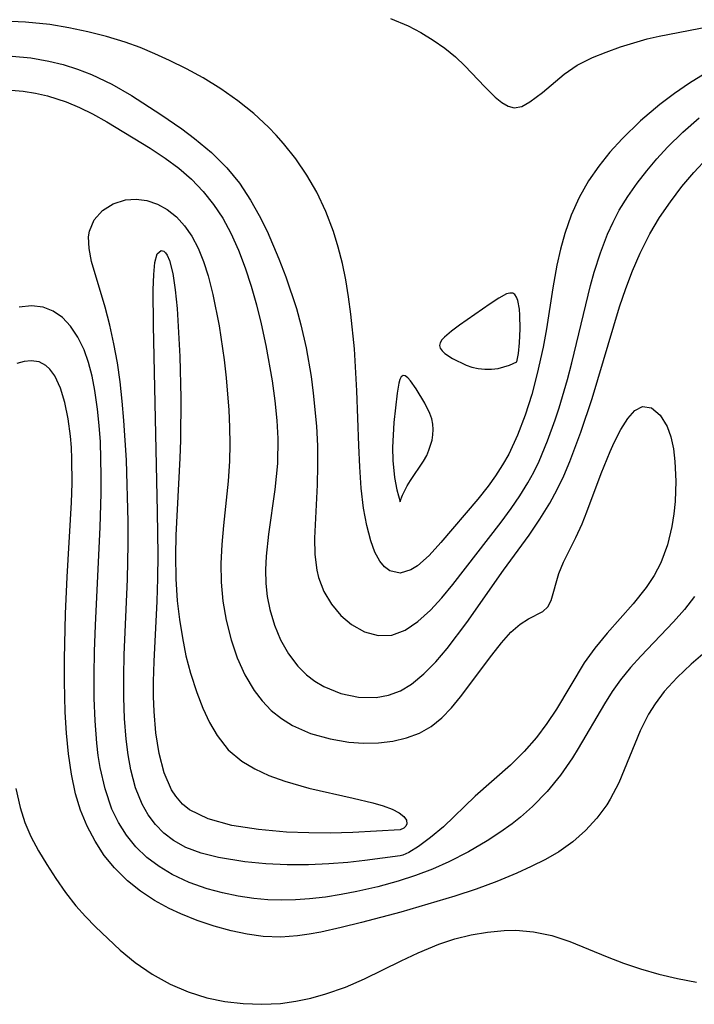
# Model space of a CAD drawing. Header units: metres. Extents: x 1073367 to 1082519, y 1569854 to 1574957.
# Tile 812 of 1056: x 1081596 to 1081654, y 1571757 to 1571841. Entities that reach past the tile are written whole.
import ezdxf

# ---------------------------------------------------------------- set-up
doc = ezdxf.new("R2010")
doc.units = ezdxf.units.M
doc.layers.add('CGG_CurvaNivelLidar_v1', color=253, linetype='Continuous', lineweight=30)

msp = doc.modelspace()

# ---------------------------------------------------------------- linework, layer by layer
at = {"layer": 'CGG_CurvaNivelLidar_v1'}
for p, q in [((1081596.3806, 1571841.2613, 76), (1081594.5041, 1571841.3518, 76)), ((1081598.4786, 1571841.0447, 76), (1081596.3806, 1571841.2613, 76)), ((1081627.6822, 1571841.5825, 76.5), (1081629.199, 1571840.9323, 76.5)), ((1081600.1077, 1571840.7798, 76), (1081598.4786, 1571841.0447, 76)), ((1081601.7209, 1571840.4438, 76), (1081600.1077, 1571840.7798, 76)), ((1081603.3387, 1571840.0387, 76), (1081601.7209, 1571840.4438, 76)), ((1081629.199, 1571840.9323, 76.5), (1081630.2679, 1571840.3677, 76.5)), ((1081650.7147, 1571840.0657, 76.5), (1081654.9862, 1571840.8957, 76.5)), ((1081604.9283, 1571839.5518, 76), (1081603.3387, 1571840.0387, 76)), ((1081606.2138, 1571839.0742, 76), (1081604.9283, 1571839.5518, 76)), ((1081630.2679, 1571840.3677, 76.5), (1081631.3261, 1571839.7214, 76.5)), ((1081631.3261, 1571839.7214, 76.5), (1081632.3204, 1571839.0225, 76.5)), ((1081647.4063, 1571839.1362, 76.5), (1081649.6926, 1571839.8167, 76.5)), ((1081649.6926, 1571839.8167, 76.5), (1081650.7147, 1571840.0657, 76.5)), ((1081607.4779, 1571838.5403, 76), (1081606.2138, 1571839.0742, 76)), ((1081632.3204, 1571839.0225, 76.5), (1081633.2385, 1571838.2756, 76.5)), ((1081645.0059, 1571838.2283, 76.5), (1081646.1732, 1571838.701, 76.5)), ((1081646.1732, 1571838.701, 76.5), (1081647.4063, 1571839.1362, 76.5)), ((1081595.254, 1571838.3478, 75.5), (1081596.8266, 1571838.1926, 75.5)), ((1081596.8266, 1571838.1926, 75.5), (1081598.381, 1571837.926, 75.5)), ((1081598.381, 1571837.926, 75.5), (1081599.6254, 1571837.6178, 75.5)), ((1081608.7253, 1571837.9663, 76), (1081607.4779, 1571838.5403, 76)), ((1081610.1827, 1571837.2475, 76), (1081608.7253, 1571837.9663, 76)), ((1081633.2385, 1571838.2756, 76.5), (1081634.0503, 1571837.5119, 76.5)), ((1081643.6786, 1571837.5658, 76.5), (1081645.0059, 1571838.2283, 76.5)), ((1081599.6254, 1571837.6178, 75.5), (1081600.8477, 1571837.2297, 75.5)), ((1081600.8477, 1571837.2297, 75.5), (1081602.0437, 1571836.7642, 75.5)), ((1081611.6076, 1571836.4737, 76), (1081610.1827, 1571837.2475, 76)), ((1081634.0503, 1571837.5119, 76.5), (1081635.7619, 1571835.7152, 76.5)), ((1081642.579, 1571836.8138, 76.5), (1081643.6786, 1571837.5658, 76.5)), ((1081602.0437, 1571836.7642, 75.5), (1081603.7792, 1571835.9323, 75.5)), ((1081613.1277, 1571835.5356, 76), (1081611.6076, 1571836.4737, 76)), ((1081640.6942, 1571835.2426, 76.5), (1081642.579, 1571836.8138, 76.5)), ((1081654.6627, 1571836.8689, 76), (1081653.3216, 1571836.0398, 76)), ((1081594.5051, 1571835.4948, 75), (1081596.1943, 1571835.3409, 75)), ((1081596.1943, 1571835.3409, 75), (1081597.2422, 1571835.1714, 75)), ((1081603.7792, 1571835.9323, 75.5), (1081605.4606, 1571834.9804, 75.5)), ((1081614.5838, 1571834.5149, 76), (1081613.1277, 1571835.5356, 76)), ((1081635.7619, 1571835.7152, 76.5), (1081636.6497, 1571834.8305, 76.5)), ((1081653.3216, 1571836.0398, 76), (1081652.0214, 1571835.1457, 76)), ((1081597.2422, 1571835.1714, 75), (1081598.2757, 1571834.9396, 75)), ((1081598.2757, 1571834.9396, 75), (1081599.8657, 1571834.4373, 75)), ((1081605.4606, 1571834.9804, 75.5), (1081607.9959, 1571833.3583, 75.5)), ((1081615.9668, 1571833.417, 76), (1081614.5838, 1571834.5149, 76)), ((1081636.6497, 1571834.8305, 76.5), (1081637.2076, 1571834.3665, 76.5)), ((1081639.6257, 1571834.4222, 76.5), (1081640.6942, 1571835.2426, 76.5)), ((1081652.0214, 1571835.1457, 76), (1081650.7638, 1571834.193, 76)), ((1081599.8657, 1571834.4373, 75), (1081601.0176, 1571833.9573, 75)), ((1081601.0176, 1571833.9573, 75), (1081602.1404, 1571833.405, 75)), ((1081637.2076, 1571834.3665, 76.5), (1081637.7528, 1571834.0476, 76.5)), ((1081637.7528, 1571834.0476, 76.5), (1081638.2874, 1571833.9145, 76.5)), ((1081638.2874, 1571833.9145, 76.5), (1081638.9441, 1571834.0416, 76.5)), ((1081638.9441, 1571834.0416, 76.5), (1081639.6257, 1571834.4222, 76.5)), ((1081650.7638, 1571834.193, 76), (1081649.1085, 1571832.7895, 76)), ((1081602.1404, 1571833.405, 75), (1081603.3616, 1571832.7275, 75)), ((1081607.9959, 1571833.3583, 75.5), (1081609.7867, 1571832.1174, 75.5)), ((1081617.228, 1571832.2635, 76), (1081615.9668, 1571833.417, 76)), ((1081649.1085, 1571832.7895, 76), (1081647.5288, 1571831.2598, 76)), ((1081652.7503, 1571831.8438, 75.5), (1081654.1457, 1571833.0621, 75.5)), ((1081603.3616, 1571832.7275, 75), (1081607.0736, 1571830.4623, 75)), ((1081609.7867, 1571832.1174, 75.5), (1081610.8857, 1571831.2944, 75.5)), ((1081617.8847, 1571831.5728, 76), (1081617.228, 1571832.2635, 76)), ((1081610.8857, 1571831.2944, 75.5), (1081612.3349, 1571830.0967, 75.5)), ((1081618.5114, 1571830.853, 76), (1081617.8847, 1571831.5728, 76)), ((1081647.5288, 1571831.2598, 76), (1081646.489, 1571830.1216, 76)), ((1081651.4295, 1571830.5488, 75.5), (1081652.7503, 1571831.8438, 75.5)), ((1081607.0736, 1571830.4623, 75), (1081608.3637, 1571829.6109, 75)), ((1081619.5533, 1571829.5344, 76), (1081618.5114, 1571830.853, 76)), ((1081650.5157, 1571829.557, 75.5), (1081651.4295, 1571830.5488, 75.5)), ((1081608.3637, 1571829.6109, 75), (1081609.523, 1571828.741, 75)), ((1081612.3349, 1571830.0967, 75.5), (1081613.6568, 1571828.7868, 75.5)), ((1081620.5115, 1571828.1474, 76), (1081619.5533, 1571829.5344, 76)), ((1081646.489, 1571830.1216, 76), (1081645.5262, 1571828.928, 76)), ((1081649.6465, 1571828.5301, 75.5), (1081650.5157, 1571829.557, 75.5)), ((1081653.6855, 1571828.3828, 75), (1081654.8532, 1571829.6383, 75)), ((1081609.523, 1571828.741, 75), (1081610.615, 1571827.7918, 75)), ((1081613.6568, 1571828.7868, 75.5), (1081614.7208, 1571827.4503, 75.5)), ((1081645.5262, 1571828.928, 76), (1081644.6597, 1571827.6704, 76)), ((1081610.615, 1571827.7918, 75), (1081611.6217, 1571826.7554, 75)), ((1081621.3639, 1571826.6874, 76), (1081620.5115, 1571828.1474, 76)), ((1081648.8239, 1571827.4706, 75.5), (1081649.6465, 1571828.5301, 75.5)), ((1081652.6648, 1571827.1741, 75), (1081653.6855, 1571828.3828, 75)), ((1081614.7208, 1571827.4503, 75.5), (1081615.6685, 1571826.0061, 75.5)), ((1081644.6597, 1571827.6704, 76), (1081643.8531, 1571826.2345, 76)), ((1081648.0173, 1571826.3236, 75.5), (1081648.8239, 1571827.4706, 75.5)), ((1081651.6711, 1571825.8737, 75), (1081652.6648, 1571827.1741, 75)), ((1081603.897, 1571825.7008, 74.5), (1081604.9686, 1571826.0401, 74.5)), ((1081604.9686, 1571826.0401, 74.5), (1081605.8641, 1571826.0972, 74.5)), ((1081605.8641, 1571826.0972, 74.5), (1081606.7838, 1571825.974, 74.5)), ((1081611.6217, 1571826.7554, 75), (1081612.5137, 1571825.6418, 75)), ((1081622.1354, 1571825.0441, 76), (1081621.3639, 1571826.6874, 76)), ((1081643.8531, 1571826.2345, 76), (1081643.1733, 1571824.7263, 76)), ((1081647.2842, 1571825.1322, 75.5), (1081648.0173, 1571826.3236, 75.5)), ((1081602.9768, 1571825.1108, 74.5), (1081603.897, 1571825.7008, 74.5)), ((1081606.7838, 1571825.974, 74.5), (1081607.6947, 1571825.6717, 74.5)), ((1081607.6947, 1571825.6717, 74.5), (1081608.5408, 1571825.2054, 74.5)), ((1081608.5408, 1571825.2054, 74.5), (1081609.3258, 1571824.5791, 74.5)), ((1081612.5137, 1571825.6418, 75), (1081613.3068, 1571824.4463, 75)), ((1081615.6685, 1571826.0061, 75.5), (1081616.4129, 1571824.7014, 75.5)), ((1081650.7516, 1571824.526, 75), (1081651.6711, 1571825.8737, 75)), ((1081602.2712, 1571824.3178, 74.5), (1081602.9768, 1571825.1108, 74.5)), ((1081609.3258, 1571824.5791, 74.5), (1081610.021, 1571823.8167, 74.5)), ((1081613.3068, 1571824.4463, 75), (1081614.0016, 1571823.1794, 75)), ((1081616.4129, 1571824.7014, 75.5), (1081617.0944, 1571823.347, 75.5)), ((1081622.7784, 1571823.3283, 76), (1081622.1354, 1571825.0441, 76)), ((1081643.1733, 1571824.7263, 76), (1081642.6148, 1571823.1576, 76)), ((1081646.7567, 1571824.1306, 75.5), (1081647.2842, 1571825.1322, 75.5)), ((1081649.9193, 1571823.1275, 75), (1081650.7516, 1571824.526, 75)), ((1081601.8566, 1571823.3536, 74.5), (1081602.2712, 1571824.3178, 74.5)), ((1081610.021, 1571823.8167, 74.5), (1081610.6302, 1571822.93, 74.5)), ((1081646.2867, 1571823.0966, 75.5), (1081646.7567, 1571824.1306, 75.5)), ((1081601.7858, 1571822.8698, 74.5), (1081601.8566, 1571823.3536, 74.5)), ((1081601.8295, 1571821.8522, 74.5), (1081601.7858, 1571822.8698, 74.5)), ((1081610.6302, 1571822.93, 74.5), (1081611.1783, 1571821.8797, 74.5)), ((1081614.0016, 1571823.1794, 75), (1081614.6543, 1571821.7175, 75)), ((1081617.0944, 1571823.347, 75.5), (1081618.1104, 1571820.9711, 75.5)), ((1081623.1959, 1571821.9687, 76), (1081622.7784, 1571823.3283, 76)), ((1081642.6148, 1571823.1576, 76), (1081642.2381, 1571821.8056, 76)), ((1081645.6754, 1571821.4839, 75.5), (1081646.2867, 1571823.0966, 75.5)), ((1081649.0764, 1571821.4567, 75), (1081649.9193, 1571823.1275, 75)), ((1081602.0518, 1571820.7446, 74.5), (1081601.8295, 1571821.8522, 74.5)), ((1081611.1783, 1571821.8797, 74.5), (1081611.6409, 1571820.736, 74.5)), ((1081623.5506, 1571820.5817, 76), (1081623.1959, 1571821.9687, 76)), ((1081607.4826, 1571820.6663, 74), (1081607.6639, 1571821.393, 74)), ((1081607.6639, 1571821.393, 74), (1081608.0013, 1571821.6848, 74)), ((1081608.0013, 1571821.6848, 74), (1081608.2365, 1571821.6191, 74)), ((1081608.2365, 1571821.6191, 74), (1081608.388, 1571821.4824, 74)), ((1081608.388, 1571821.4824, 74), (1081608.5285, 1571821.2795, 74)), ((1081608.5285, 1571821.2795, 74), (1081608.727, 1571820.8321, 74)), ((1081614.6543, 1571821.7175, 75), (1081615.2201, 1571820.1988, 75)), ((1081642.2381, 1571821.8056, 76), (1081641.9316, 1571820.4255, 76)), ((1081645.1503, 1571819.8238, 75.5), (1081645.6754, 1571821.4839, 75.5)), ((1081648.43, 1571819.9585, 75), (1081649.0764, 1571821.4567, 75)), ((1081603.2051, 1571816.8245, 74.5), (1081602.0518, 1571820.7446, 74.5)), ((1081607.3848, 1571819.6234, 74), (1081607.4826, 1571820.6663, 74)), ((1081608.727, 1571820.8321, 74), (1081609.0066, 1571819.7319, 74)), ((1081611.6409, 1571820.736, 74.5), (1081612.0326, 1571819.5194, 74.5)), ((1081615.2201, 1571820.1988, 75), (1081615.7308, 1571818.6246, 75)), ((1081618.1104, 1571820.9711, 75.5), (1081618.6909, 1571819.4323, 75.5)), ((1081623.8431, 1571819.1715, 76), (1081623.5506, 1571820.5817, 76)), ((1081641.9316, 1571820.4255, 76), (1081641.5951, 1571818.4994, 76)), ((1081607.3342, 1571818.3303, 74), (1081607.3848, 1571819.6234, 74)), ((1081609.0066, 1571819.7319, 74), (1081609.2147, 1571818.3319, 74)), ((1081612.0326, 1571819.5194, 74.5), (1081612.4411, 1571817.9306, 74.5)), ((1081618.6909, 1571819.4323, 75.5), (1081619.6034, 1571816.7054, 75.5)), ((1081644.8329, 1571818.7001, 75.5), (1081645.1503, 1571819.8238, 75.5)), ((1081647.8479, 1571818.4224, 75), (1081648.43, 1571819.9585, 75)), ((1081615.7308, 1571818.6246, 75), (1081616.1896, 1571817.0194, 75)), ((1081624.0797, 1571817.7223, 76), (1081623.8431, 1571819.1715, 76)), ((1081641.5951, 1571818.4994, 76), (1081641.0458, 1571814.9817, 76)), ((1081643.2139, 1571812.0613, 75.5), (1081644.8329, 1571818.7001, 75.5)), ((1081607.3477, 1571815.2504, 74), (1081607.3342, 1571818.3303, 74)), ((1081609.2147, 1571818.3319, 74), (1081609.3726, 1571816.7191, 74)), ((1081612.4411, 1571817.9306, 74.5), (1081612.9795, 1571815.2433, 74.5)), ((1081624.2777, 1571816.2459, 76), (1081624.0797, 1571817.7223, 76)), ((1081636.9563, 1571817.6133, 76.5), (1081636.221, 1571817.1311, 76.5)), ((1081637.6233, 1571817.9622, 76.5), (1081636.9563, 1571817.6133, 76.5)), ((1081637.9129, 1571818.0446, 76.5), (1081637.6233, 1571817.9622, 76.5)), ((1081638.1579, 1571818.0304, 76.5), (1081637.9129, 1571818.0446, 76.5)), ((1081638.3388, 1571817.9046, 76.5), (1081638.1579, 1571818.0304, 76.5)), ((1081638.4771, 1571817.6862, 76.5), (1081638.3388, 1571817.9046, 76.5)), ((1081638.5828, 1571817.3976, 76.5), (1081638.4771, 1571817.6862, 76.5)), ((1081647.3157, 1571816.8579, 75), (1081647.8479, 1571818.4224, 75)), ((1081596.8966, 1571816.9489, 75), (1081595.8379, 1571816.8448, 75)), ((1081597.8953, 1571816.8308, 75), (1081596.8966, 1571816.9489, 75)), ((1081598.7656, 1571816.4872, 75), (1081597.8953, 1571816.8308, 75)), ((1081603.6095, 1571815.285, 74.5), (1081603.2051, 1571816.8245, 74.5)), ((1081616.1896, 1571817.0194, 75), (1081616.5975, 1571815.3902, 75)), ((1081636.221, 1571817.1311, 76.5), (1081633.5896, 1571815.2914, 76.5)), ((1081638.7238, 1571816.648, 76.5), (1081638.5828, 1571817.3976, 76.5)), ((1081644.9586, 1571809.0116, 75), (1081647.3157, 1571816.8579, 75)), ((1081599.5539, 1571815.9397, 75), (1081598.7656, 1571816.4872, 75)), ((1081600.2493, 1571815.2161, 75), (1081599.5539, 1571815.9397, 75)), ((1081609.3726, 1571816.7191, 74), (1081609.6214, 1571812.599, 74)), ((1081619.6034, 1571816.7054, 75.5), (1081619.9933, 1571815.3161, 75.5)), ((1081624.5781, 1571813.2589, 76), (1081624.2777, 1571816.2459, 76)), ((1081638.7639, 1571816.1459, 76.5), (1081638.7238, 1571816.648, 76.5)), ((1081638.7869, 1571814.9766, 76.5), (1081638.7639, 1571816.1459, 76.5)), ((1081600.884, 1571814.2646, 75), (1081600.2493, 1571815.2161, 75)), ((1081603.9688, 1571813.6891, 74.5), (1081603.6095, 1571815.285, 74.5)), ((1081607.7142, 1571799.2909, 74), (1081607.3477, 1571815.2504, 74)), ((1081612.9795, 1571815.2433, 74.5), (1081613.4114, 1571812.3272, 74.5)), ((1081616.5975, 1571815.3902, 75), (1081616.9903, 1571813.5609, 75)), ((1081619.9933, 1571815.3161, 75.5), (1081620.4426, 1571813.3355, 75.5)), ((1081633.5896, 1571815.2914, 76.5), (1081632.9, 1571814.7779, 76.5)), ((1081601.4038, 1571813.1686, 75), (1081600.884, 1571814.2646, 75)), ((1081632.3139, 1571814.2739, 76.5), (1081632.0894, 1571814.0271, 76.5)), ((1081632.9, 1571814.7779, 76.5), (1081632.3139, 1571814.2739, 76.5)), ((1081638.7382, 1571813.7813, 76.5), (1081638.7869, 1571814.9766, 76.5)), ((1081641.0458, 1571814.9817, 76), (1081640.7609, 1571813.4152, 76)), ((1081604.2623, 1571812.0737, 74.5), (1081603.9688, 1571813.6891, 74.5)), ((1081616.9903, 1571813.5609, 75), (1081617.5223, 1571810.5185, 75)), ((1081631.935, 1571813.7852, 76.5), (1081631.8764, 1571813.5498, 76.5)), ((1081631.8764, 1571813.5498, 76.5), (1081631.9388, 1571813.3151, 76.5)), ((1081632.0894, 1571814.0271, 76.5), (1081631.935, 1571813.7852, 76.5)), ((1081638.6391, 1571812.8536, 76.5), (1081638.7382, 1571813.7813, 76.5)), ((1081640.7609, 1571813.4152, 76), (1081640.2609, 1571811.147, 76)), ((1081601.7812, 1571812.0803, 75), (1081601.4038, 1571813.1686, 75)), ((1081609.6214, 1571812.599, 74), (1081609.6977, 1571809.0528, 74)), ((1081620.4426, 1571813.3355, 75.5), (1081620.8621, 1571810.8766, 75.5)), ((1081624.7874, 1571809.6732, 76), (1081624.5781, 1571813.2589, 76)), ((1081631.9388, 1571813.3151, 76.5), (1081632.105, 1571813.0875, 76.5)), ((1081632.105, 1571813.0875, 76.5), (1081632.3486, 1571812.866, 76.5)), ((1081632.3486, 1571812.866, 76.5), (1081632.9907, 1571812.439, 76.5)), ((1081638.5, 1571812.1554, 76.5), (1081638.6391, 1571812.8536, 76.5)), ((1081596.2817, 1571812.1803, 75.5), (1081595.6517, 1571812.0023, 75.5)), ((1081596.8805, 1571812.2441, 75.5), (1081596.2817, 1571812.1803, 75.5)), ((1081597.5594, 1571812.1419, 75.5), (1081596.8805, 1571812.2441, 75.5)), ((1081598.127, 1571811.8439, 75.5), (1081597.5594, 1571812.1419, 75.5)), ((1081598.4833, 1571811.5174, 75.5), (1081598.127, 1571811.8439, 75.5)), ((1081602.085, 1571810.9179, 75), (1081601.7812, 1571812.0803, 75)), ((1081604.4984, 1571810.4263, 74.5), (1081604.2623, 1571812.0737, 74.5)), ((1081613.4114, 1571812.3272, 74.5), (1081613.5873, 1571810.7794, 74.5)), ((1081632.9907, 1571812.439, 76.5), (1081634.1701, 1571811.8527, 76.5)), ((1081634.1701, 1571811.8527, 76.5), (1081634.6547, 1571811.6918, 76.5)), ((1081636.9071, 1571811.5855, 76.5), (1081637.8667, 1571811.8591, 76.5)), ((1081637.8667, 1571811.8591, 76.5), (1081638.5, 1571812.1554, 76.5)), ((1081642.8385, 1571810.6461, 75.5), (1081643.2139, 1571812.0613, 75.5)), ((1081598.9001, 1571810.946, 75.5), (1081598.4833, 1571811.5174, 75.5)), ((1081599.3893, 1571809.9031, 75.5), (1081598.9001, 1571810.946, 75.5)), ((1081602.3284, 1571809.6976, 75), (1081602.085, 1571810.9179, 75)), ((1081620.8621, 1571810.8766, 75.5), (1081621.0531, 1571809.4658, 75.5)), ((1081628.6041, 1571810.8745, 76.5), (1081628.4849, 1571810.6359, 76.5)), ((1081628.7535, 1571810.9867, 76.5), (1081628.6041, 1571810.8745, 76.5)), ((1081628.9373, 1571810.9456, 76.5), (1081628.7535, 1571810.9867, 76.5)), ((1081629.15, 1571810.7813, 76.5), (1081628.9373, 1571810.9456, 76.5)), ((1081634.6547, 1571811.6918, 76.5), (1081635.1959, 1571811.5708, 76.5)), ((1081635.1959, 1571811.5708, 76.5), (1081635.7682, 1571811.5053, 76.5)), ((1081635.7682, 1571811.5053, 76.5), (1081636.3461, 1571811.5089, 76.5)), ((1081636.3461, 1571811.5089, 76.5), (1081636.9071, 1571811.5855, 76.5)), ((1081640.2609, 1571811.147, 76), (1081639.7819, 1571809.3429, 76)), ((1081604.681, 1571808.7875, 74.5), (1081604.4984, 1571810.4263, 74.5)), ((1081613.5873, 1571810.7794, 74.5), (1081613.8177, 1571808.0011, 74.5)), ((1081617.5223, 1571810.5185, 75), (1081617.7543, 1571808.8129, 75)), ((1081628.3879, 1571810.3057, 76.5), (1081628.2373, 1571809.4684, 76.5)), ((1081628.4849, 1571810.6359, 76.5), (1081628.3879, 1571810.3057, 76.5)), ((1081629.3828, 1571810.5276, 76.5), (1081629.15, 1571810.7813, 76.5)), ((1081629.8823, 1571809.8474, 76.5), (1081629.3828, 1571810.5276, 76.5)), ((1081642.1238, 1571808.1983, 75.5), (1081642.8385, 1571810.6461, 75.5)), ((1081599.7656, 1571808.6607, 75.5), (1081599.3893, 1571809.9031, 75.5)), ((1081602.5655, 1571808.0794, 75), (1081602.3284, 1571809.6976, 75)), ((1081621.0531, 1571809.4658, 75.5), (1081621.326, 1571806.6356, 75.5)), ((1081624.9481, 1571804.9909, 76), (1081624.7874, 1571809.6732, 76)), ((1081628.2373, 1571809.4684, 76.5), (1081627.9757, 1571806.9498, 76.5)), ((1081630.6311, 1571808.6066, 76.5), (1081629.8823, 1571809.8474, 76.5)), ((1081639.7819, 1571809.3429, 76), (1081639.226, 1571807.5763, 76)), ((1081600.0455, 1571807.2689, 75.5), (1081599.7656, 1571808.6607, 75.5)), ((1081604.8257, 1571807.1336, 74.5), (1081604.681, 1571808.7875, 74.5)), ((1081609.6977, 1571809.0528, 74), (1081609.6632, 1571805.4265, 74)), ((1081617.7543, 1571808.8129, 75), (1081617.9226, 1571807.1062, 75)), ((1081631.0533, 1571807.7158, 76.5), (1081630.6311, 1571808.6066, 76.5)), ((1081644.0018, 1571806.1154, 75), (1081644.9586, 1571809.0116, 75)), ((1081602.7063, 1571806.6978, 75), (1081602.5655, 1571808.0794, 75)), ((1081613.8177, 1571808.0011, 74.5), (1081613.885, 1571806.5435, 74.5)), ((1081631.2111, 1571807.2599, 76.5), (1081631.0533, 1571807.7158, 76.5)), ((1081639.226, 1571807.5763, 76), (1081638.5769, 1571805.8643, 76)), ((1081641.7903, 1571807.1662, 75.5), (1081642.1238, 1571808.1983, 75.5)), ((1081648.0131, 1571807.2913, 74.5), (1081648.6272, 1571807.9698, 74.5)), ((1081648.6272, 1571807.9698, 74.5), (1081649.2674, 1571808.3109, 74.5)), ((1081649.2674, 1571808.3109, 74.5), (1081650.0508, 1571808.1913, 74.5)), ((1081650.0508, 1571808.1913, 74.5), (1081650.7923, 1571807.5862, 74.5)), ((1081650.7923, 1571807.5862, 74.5), (1081651.4043, 1571806.5955, 74.5)), ((1081600.2387, 1571805.7662, 75.5), (1081600.0455, 1571807.2689, 75.5)), ((1081602.803, 1571805.2892, 75), (1081602.7063, 1571806.6978, 75)), ((1081605.0347, 1571803.7142, 74.5), (1081604.8257, 1571807.1336, 74.5)), ((1081617.9226, 1571807.1062, 75), (1081618.0041, 1571805.5882, 75)), ((1081621.326, 1571806.6356, 75.5), (1081621.4073, 1571804.9411, 75.5)), ((1081627.9757, 1571806.9498, 76.5), (1081627.8438, 1571804.8117, 76.5)), ((1081631.312, 1571806.7976, 76.5), (1081631.2111, 1571807.2599, 76.5)), ((1081631.3409, 1571806.3495, 76.5), (1081631.312, 1571806.7976, 76.5)), ((1081641.147, 1571805.377, 75.5), (1081641.7903, 1571807.1662, 75.5)), ((1081647.4235, 1571806.3601, 74.5), (1081648.0131, 1571807.2913, 74.5)), ((1081613.885, 1571806.5435, 74.5), (1081613.9044, 1571805.0874, 74.5)), ((1081631.2372, 1571805.4482, 76.5), (1081631.3122, 1571805.8985, 76.5)), ((1081631.3122, 1571805.8985, 76.5), (1081631.3409, 1571806.3495, 76.5)), ((1081638.5769, 1571805.8643, 76), (1081637.8118, 1571804.2295, 76)), ((1081643.0568, 1571803.6037, 75), (1081644.0018, 1571806.1154, 75)), ((1081646.8569, 1571805.245, 74.5), (1081647.4235, 1571806.3601, 74.5)), ((1081651.4043, 1571806.5955, 74.5), (1081651.7136, 1571805.7095, 74.5)), ((1081600.316, 1571804.8087, 75.5), (1081600.2387, 1571805.7662, 75.5)), ((1081602.8814, 1571802.3682, 75), (1081602.803, 1571805.2892, 75)), ((1081609.6632, 1571805.4265, 74), (1081609.6137, 1571803.8867, 74)), ((1081613.9044, 1571805.0874, 74.5), (1081613.8674, 1571803.6349, 74.5)), ((1081618.0041, 1571805.5882, 75), (1081617.9819, 1571803.4251, 75)), ((1081625.0409, 1571803.1356, 76), (1081624.9481, 1571804.9909, 76)), ((1081630.9744, 1571804.5651, 76.5), (1081631.2372, 1571805.4482, 76.5)), ((1081640.4141, 1571803.636, 75.5), (1081641.147, 1571805.377, 75.5)), ((1081646.5053, 1571804.4604, 74.5), (1081646.8569, 1571805.245, 74.5)), ((1081651.7136, 1571805.7095, 74.5), (1081651.9293, 1571804.702, 74.5)), ((1081600.3645, 1571803.8266, 75.5), (1081600.316, 1571804.8087, 75.5)), ((1081621.4073, 1571804.9411, 75.5), (1081621.4283, 1571803.2565, 75.5)), ((1081627.8438, 1571804.8117, 76.5), (1081627.872, 1571803.7006, 76.5)), ((1081630.5145, 1571803.6405, 76.5), (1081630.7799, 1571804.122, 76.5)), ((1081630.7799, 1571804.122, 76.5), (1081630.9744, 1571804.5651, 76.5)), ((1081637.8118, 1571804.2295, 76), (1081637.2914, 1571803.3083, 76)), ((1081645.7373, 1571802.5644, 74.5), (1081646.5053, 1571804.4604, 74.5)), ((1081651.9293, 1571804.702, 74.5), (1081652.0667, 1571803.603, 74.5)), ((1081600.3817, 1571801.7363, 75.5), (1081600.3645, 1571803.8266, 75.5)), ((1081605.1731, 1571798.4594, 74.5), (1081605.0347, 1571803.7142, 74.5)), ((1081609.6137, 1571803.8867, 74), (1081609.2777, 1571797.2824, 74)), ((1081613.8674, 1571803.6349, 74.5), (1081613.7477, 1571801.9331, 74.5)), ((1081617.9819, 1571803.4251, 75), (1081617.7689, 1571801.195, 75)), ((1081621.4283, 1571803.2565, 75.5), (1081621.3951, 1571801.5995, 75.5)), ((1081627.872, 1571803.7006, 76.5), (1081628.0232, 1571802.2383, 76.5)), ((1081629.3875, 1571801.9654, 76.5), (1081630.5145, 1571803.6405, 76.5)), ((1081637.2914, 1571803.3083, 76), (1081636.6877, 1571802.3796, 76)), ((1081639.955, 1571802.6888, 75.5), (1081640.4141, 1571803.636, 75.5)), ((1081642.5355, 1571802.3899, 75), (1081643.0568, 1571803.6037, 75)), ((1081652.0667, 1571803.603, 74.5), (1081652.1451, 1571801.9289, 74.5)), ((1081625.171, 1571801.3271, 76), (1081625.0409, 1571803.1356, 76)), ((1081639.455, 1571801.7664, 75.5), (1081639.955, 1571802.6888, 75.5)), ((1081644.5171, 1571799.2992, 74.5), (1081645.7373, 1571802.5644, 74.5)), ((1081600.332, 1571800.0951, 75.5), (1081600.3817, 1571801.7363, 75.5)), ((1081602.8708, 1571800.8651, 75), (1081602.8814, 1571802.3682, 75)), ((1081613.7477, 1571801.9331, 74.5), (1081613.3543, 1571798.1121, 74.5)), ((1081621.3951, 1571801.5995, 75.5), (1081621.1739, 1571797.0232, 75.5)), ((1081628.0232, 1571802.2383, 76.5), (1081628.2243, 1571801.1732, 76.5)), ((1081629.1152, 1571801.5076, 76.5), (1081629.3875, 1571801.9654, 76.5)), ((1081636.6877, 1571802.3796, 76), (1081636.0405, 1571801.4902, 76)), ((1081638.7689, 1571800.6503, 75.5), (1081639.455, 1571801.7664, 75.5)), ((1081641.9683, 1571801.2021, 75), (1081642.5355, 1571802.3899, 75)), ((1081652.1451, 1571801.9289, 74.5), (1081652.0824, 1571800.1821, 74.5)), ((1081602.7829, 1571797.9662, 75), (1081602.8708, 1571800.8651, 75)), ((1081617.7689, 1571801.195, 75), (1081617.2071, 1571797.3693, 75)), ((1081625.3687, 1571799.6061, 76), (1081625.171, 1571801.3271, 76)), ((1081628.2243, 1571801.1732, 76.5), (1081628.5, 1571800.1376, 76.5)), ((1081628.7053, 1571800.7079, 76.5), (1081629.1152, 1571801.5076, 76.5)), ((1081636.0405, 1571801.4902, 76), (1081635.1614, 1571800.3884, 76)), ((1081641.3464, 1571800.0465, 75), (1081641.9683, 1571801.2021, 75)), ((1081599.9539, 1571793.7126, 75.5), (1081600.332, 1571800.0951, 75.5)), ((1081628.5, 1571800.1376, 76.5), (1081628.5046, 1571800.2144, 76.5)), ((1081628.5046, 1571800.2144, 76.5), (1081628.7053, 1571800.7079, 76.5)), ((1081635.1614, 1571800.3884, 76), (1081632.0046, 1571796.665, 76)), ((1081638.0283, 1571799.5702, 75.5), (1081638.7689, 1571800.6503, 75.5)), ((1081640.4843, 1571798.65, 75), (1081641.3464, 1571800.0465, 75)), ((1081652.0824, 1571800.1821, 74.5), (1081651.9693, 1571799.1113, 74.5)), ((1081607.756, 1571795.5949, 74), (1081607.7142, 1571799.2909, 74)), ((1081625.6364, 1571798.1305, 76), (1081625.3687, 1571799.6061, 76)), ((1081637.1653, 1571798.4067, 75.5), (1081638.0283, 1571799.5702, 75.5)), ((1081644.0994, 1571798.2614, 74.5), (1081644.5171, 1571799.2992, 74.5)), ((1081651.9693, 1571799.1113, 74.5), (1081651.7984, 1571798.0437, 74.5)), ((1081605.1798, 1571796.5073, 74.5), (1081605.1731, 1571798.4594, 74.5)), ((1081633.0168, 1571793.0726, 75.5), (1081637.1653, 1571798.4067, 75.5)), ((1081639.5532, 1571797.2938, 75), (1081640.4843, 1571798.65, 75)), ((1081643.559, 1571797.0998, 74.5), (1081644.0994, 1571798.2614, 74.5)), ((1081602.3779, 1571789.5851, 75), (1081602.7829, 1571797.9662, 75)), ((1081613.3543, 1571798.1121, 74.5), (1081613.2175, 1571796.4895, 74.5)), ((1081617.2071, 1571797.3693, 75), (1081617.0033, 1571795.4818, 75)), ((1081625.9835, 1571796.7976, 76), (1081625.6364, 1571798.1305, 76)), ((1081651.7984, 1571798.0437, 74.5), (1081651.4188, 1571796.4497, 74.5)), ((1081605.1238, 1571793.5099, 74.5), (1081605.1798, 1571796.5073, 74.5)), ((1081609.2777, 1571797.2824, 74), (1081609.2395, 1571795.5573, 74)), ((1081621.1739, 1571797.0232, 75.5), (1081621.1932, 1571795.6281, 75.5)), ((1081626.3286, 1571795.8427, 76), (1081625.9835, 1571796.7976, 76)), ((1081632.0046, 1571796.665, 76), (1081630.9807, 1571795.5558, 76)), ((1081637.3552, 1571794.2914, 75), (1081639.5532, 1571797.2938, 75)), ((1081642.5024, 1571794.9817, 74.5), (1081643.559, 1571797.0998, 74.5)), ((1081613.2175, 1571796.4895, 74.5), (1081613.1419, 1571794.8765, 74.5)), ((1081626.754, 1571795.0513, 76), (1081626.3286, 1571795.8427, 76)), ((1081651.4188, 1571796.4497, 74.5), (1081650.8551, 1571794.9251, 74.5)), ((1081607.73, 1571793.582, 74), (1081607.756, 1571795.5949, 74)), ((1081609.2395, 1571795.5573, 74), (1081609.2687, 1571793.5614, 74)), ((1081613.1419, 1571794.8765, 74.5), (1081613.1599, 1571793.2777, 74.5)), ((1081617.0033, 1571795.4818, 75), (1081616.9534, 1571794.3095, 75)), ((1081621.1932, 1571795.6281, 75.5), (1081621.3485, 1571794.3039, 75.5)), ((1081627.1637, 1571794.5684, 76), (1081626.754, 1571795.0513, 76)), ((1081630.9807, 1571795.5558, 76), (1081629.9826, 1571794.6762, 76)), ((1081642.0977, 1571794.0144, 74.5), (1081642.5024, 1571794.9817, 74.5)), ((1081650.8551, 1571794.9251, 74.5), (1081650.2802, 1571793.8383, 74.5)), ((1081616.9534, 1571794.3095, 75), (1081616.9844, 1571793.1516, 75)), ((1081621.3485, 1571794.3039, 75.5), (1081621.4971, 1571793.6702, 75.5)), ((1081627.6312, 1571794.2294, 76), (1081627.1637, 1571794.5684, 76)), ((1081628.5007, 1571794.0305, 76), (1081627.6312, 1571794.2294, 76)), ((1081629.4112, 1571794.3105, 76), (1081628.5007, 1571794.0305, 76)), ((1081629.9826, 1571794.6762, 76), (1081629.4112, 1571794.3105, 76)), ((1081634.2086, 1571789.8114, 75), (1081637.3552, 1571794.2914, 75)), ((1081641.4536, 1571791.6919, 74.5), (1081642.0977, 1571794.0144, 74.5)), ((1081599.8075, 1571790.5388, 75.5), (1081599.9539, 1571793.7126, 75.5)), ((1081604.8489, 1571787.0408, 74.5), (1081605.1238, 1571793.5099, 74.5)), ((1081607.6602, 1571791.6445, 74), (1081607.73, 1571793.582, 74)), ((1081609.2687, 1571793.5614, 74), (1081609.3985, 1571791.6587, 74)), ((1081613.1599, 1571793.2777, 74.5), (1081613.3079, 1571791.6337, 74.5)), ((1081616.9844, 1571793.1516, 75), (1081617.1073, 1571792.0302, 75)), ((1081621.4971, 1571793.6702, 75.5), (1081621.964, 1571792.4557, 75.5)), ((1081650.2802, 1571793.8383, 74.5), (1081649.5961, 1571792.8045, 74.5)), ((1081621.964, 1571792.4557, 75.5), (1081622.6158, 1571791.3647, 75.5)), ((1081632.0643, 1571791.9192, 75.5), (1081633.0168, 1571793.0726, 75.5)), ((1081649.5961, 1571792.8045, 74.5), (1081648.4931, 1571791.4126, 74.5)), ((1081607.404, 1571786.4571, 74), (1081607.6602, 1571791.6445, 74)), ((1081609.3985, 1571791.6587, 74), (1081609.5831, 1571790.0673, 74)), ((1081613.3079, 1571791.6337, 74.5), (1081613.5826, 1571790.0206, 74.5)), ((1081617.1073, 1571792.0302, 75), (1081617.321, 1571790.9357, 75)), ((1081631.1024, 1571790.8665, 75.5), (1081632.0643, 1571791.9192, 75.5)), ((1081641.1755, 1571791.1542, 74.5), (1081641.4536, 1571791.6919, 74.5)), ((1081653.74, 1571792.0249, 75), (1081652.881, 1571790.9346, 75)), ((1081617.321, 1571790.9357, 75), (1081617.7216, 1571789.5855, 75)), ((1081622.6158, 1571791.3647, 75.5), (1081623.4139, 1571790.4157, 75.5)), ((1081630.0316, 1571789.8852, 75.5), (1081631.1024, 1571790.8665, 75.5)), ((1081639.4936, 1571790.1178, 74.5), (1081640.7306, 1571790.7534, 74.5)), ((1081640.7306, 1571790.7534, 74.5), (1081641.1755, 1571791.1542, 74.5)), ((1081648.4931, 1571791.4126, 74.5), (1081646.2556, 1571788.9075, 74.5)), ((1081652.881, 1571790.9346, 75), (1081651.9474, 1571789.8761, 75)), ((1081658.9372, 1571790.9539, 75.5), (1081653.4531, 1571786.2425, 75.5)), ((1081599.7201, 1571786.6796, 75.5), (1081599.8075, 1571790.5388, 75.5)), ((1081609.5831, 1571790.0673, 74), (1081609.8313, 1571788.4995, 74)), ((1081613.5826, 1571790.0206, 74.5), (1081614.01, 1571788.3346, 74.5)), ((1081623.4139, 1571790.4157, 75.5), (1081624.3277, 1571789.6373, 75.5)), ((1081628.932, 1571789.1417, 75.5), (1081630.0316, 1571789.8852, 75.5)), ((1081632.5414, 1571787.5911, 75), (1081634.2086, 1571789.8114, 75)), ((1081638.784, 1571789.6757, 74.5), (1081639.4936, 1571790.1178, 74.5)), ((1081651.9474, 1571789.8761, 75), (1081649.1399, 1571786.9317, 75)), ((1081602.2989, 1571787.3101, 75), (1081602.3779, 1571789.5851, 75)), ((1081617.7216, 1571789.5855, 75), (1081618.2564, 1571788.3096, 75)), ((1081624.3277, 1571789.6373, 75.5), (1081625.4437, 1571789.0157, 75.5)), ((1081625.4437, 1571789.0157, 75.5), (1081626.6174, 1571788.6901, 75.5)), ((1081627.7983, 1571788.7192, 75.5), (1081628.932, 1571789.1417, 75.5)), ((1081637.181, 1571788.0585, 74.5), (1081637.9892, 1571788.9673, 74.5)), ((1081637.9892, 1571788.9673, 74.5), (1081638.784, 1571789.6757, 74.5)), ((1081609.8313, 1571788.4995, 74), (1081610.143, 1571786.9629, 74)), ((1081614.01, 1571788.3346, 74.5), (1081614.543, 1571786.7932, 74.5)), ((1081618.2564, 1571788.3096, 75), (1081618.9214, 1571787.1303, 75)), ((1081626.6174, 1571788.6901, 75.5), (1081627.7983, 1571788.7192, 75.5)), ((1081646.2556, 1571788.9075, 74.5), (1081645.187, 1571787.6101, 74.5)), ((1081602.2601, 1571785.3129, 75), (1081602.2989, 1571787.3101, 75)), ((1081631.5619, 1571786.4399, 75), (1081632.5414, 1571787.5911, 75)), ((1081636.3574, 1571787.0092, 74.5), (1081637.181, 1571788.0585, 74.5)), ((1081645.187, 1571787.6101, 74.5), (1081644.2941, 1571786.3382, 74.5)), ((1081599.7189, 1571784.7597, 75.5), (1081599.7201, 1571786.6796, 75.5)), ((1081604.8011, 1571785.2086, 74.5), (1081604.8489, 1571787.0408, 74.5)), ((1081607.3601, 1571784.7571, 74), (1081607.404, 1571786.4571, 74)), ((1081610.143, 1571786.9629, 74), (1081610.5225, 1571785.4677, 74)), ((1081614.543, 1571786.7932, 74.5), (1081615.2013, 1571785.3351, 74.5)), ((1081618.9214, 1571787.1303, 75), (1081619.7196, 1571786.0761, 75)), ((1081630.5484, 1571785.407, 75), (1081631.5619, 1571786.4399, 75)), ((1081633.68, 1571783.4372, 74.5), (1081636.3574, 1571787.0092, 74.5)), ((1081649.1399, 1571786.9317, 75), (1081648.2422, 1571785.9377, 75)), ((1081619.7196, 1571786.0761, 75), (1081620.4732, 1571785.3319, 75)), ((1081644.2941, 1571786.3382, 74.5), (1081641.8971, 1571782.3865, 74.5)), ((1081648.2422, 1571785.9377, 75), (1081647.3984, 1571784.899, 75)), ((1081653.4531, 1571786.2425, 75.5), (1081652.2555, 1571785.0969, 75.5)), ((1081599.7836, 1571782.1288, 75.5), (1081599.7189, 1571784.7597, 75.5)), ((1081602.2679, 1571783.3299, 75), (1081602.2601, 1571785.3129, 75)), ((1081604.8011, 1571783.3911, 74.5), (1081604.8011, 1571785.2086, 74.5)), ((1081607.3637, 1571783.4666, 74), (1081607.3601, 1571784.7571, 74)), ((1081610.5225, 1571785.4677, 74), (1081611.0594, 1571783.7942, 74)), ((1081615.2013, 1571785.3351, 74.5), (1081615.9941, 1571783.988, 74.5)), ((1081620.4732, 1571785.3319, 75), (1081621.1858, 1571784.7878, 75)), ((1081621.1858, 1571784.7878, 75), (1081621.9495, 1571784.3305, 75)), ((1081629.491, 1571784.5339, 75), (1081630.5484, 1571785.407, 75)), ((1081647.3984, 1571784.899, 75), (1081646.6837, 1571783.8843, 75)), ((1081652.2555, 1571785.0969, 75.5), (1081651.1511, 1571783.8859, 75.5)), ((1081615.9941, 1571783.988, 74.5), (1081616.6767, 1571783.0838, 74.5)), ((1081621.9495, 1571784.3305, 75), (1081623.4055, 1571783.73, 75)), ((1081627.5171, 1571783.5706, 75), (1081628.5327, 1571783.9524, 75)), ((1081628.5327, 1571783.9524, 75), (1081629.491, 1571784.5339, 75)), ((1081646.6837, 1571783.8843, 75), (1081646.016, 1571782.8268, 75)), ((1081651.1511, 1571783.8859, 75.5), (1081650.3554, 1571782.8411, 75.5)), ((1081602.3425, 1571781.3842, 75), (1081602.2679, 1571783.3299, 75)), ((1081604.8663, 1571781.5838, 74.5), (1081604.8011, 1571783.3911, 74.5)), ((1081607.4092, 1571782.1861, 74), (1081607.3637, 1571783.4666, 74)), ((1081611.0594, 1571783.7942, 74), (1081611.5819, 1571782.4797, 74)), ((1081616.6767, 1571783.0838, 74.5), (1081617.4488, 1571782.276, 74.5)), ((1081623.4055, 1571783.73, 75), (1081624.9248, 1571783.4065, 75)), ((1081624.9248, 1571783.4065, 75), (1081626.4479, 1571783.3806, 75)), ((1081626.4479, 1571783.3806, 75), (1081627.5171, 1571783.5706, 75)), ((1081632.9039, 1571782.4997, 74.5), (1081633.68, 1571783.4372, 74.5)), ((1081607.5637, 1571780.3395, 74), (1081607.4092, 1571782.1861, 74)), ((1081611.5819, 1571782.4797, 74), (1081612.1716, 1571781.2477, 74)), ((1081617.4488, 1571782.276, 74.5), (1081618.3178, 1571781.5776, 74.5)), ((1081632.0775, 1571781.6414, 74.5), (1081632.9039, 1571782.4997, 74.5)), ((1081641.8971, 1571782.3865, 74.5), (1081641.0849, 1571781.142, 74.5)), ((1081646.016, 1571782.8268, 75), (1081643.7767, 1571779.0015, 75)), ((1081650.3554, 1571782.8411, 75.5), (1081649.8003, 1571781.9544, 75.5)), ((1081599.8908, 1571780.3273, 75.5), (1081599.7836, 1571782.1288, 75.5)), ((1081602.4973, 1571779.4694, 75), (1081602.3425, 1571781.3842, 75)), ((1081605.0088, 1571779.8101, 74.5), (1081604.8663, 1571781.5838, 74.5)), ((1081618.3178, 1571781.5776, 74.5), (1081619.2688, 1571780.9914, 74.5)), ((1081631.1658, 1571780.9067, 74.5), (1081632.0775, 1571781.6414, 74.5)), ((1081649.8003, 1571781.9544, 75.5), (1081649.0853, 1571780.5304, 75.5)), ((1081612.1716, 1571781.2477, 74), (1081612.8286, 1571780.1189, 74)), ((1081619.2688, 1571780.9914, 74.5), (1081620.8313, 1571780.3064, 74.5)), ((1081630.1518, 1571780.3374, 74.5), (1081631.1658, 1571780.9067, 74.5)), ((1081641.0849, 1571781.142, 74.5), (1081640.1996, 1571779.9627, 74.5)), ((1081649.0853, 1571780.5304, 75.5), (1081647.2511, 1571776.08, 75.5)), ((1081600.0629, 1571778.5512, 75.5), (1081599.8908, 1571780.3273, 75.5)), ((1081605.1814, 1571778.474, 74.5), (1081605.0088, 1571779.8101, 74.5)), ((1081607.8403, 1571778.5759, 74), (1081607.5637, 1571780.3395, 74)), ((1081612.8286, 1571780.1189, 74), (1081613.7681, 1571778.9062, 74)), ((1081620.8313, 1571780.3064, 74.5), (1081622.4915, 1571779.8332, 74.5)), ((1081622.4915, 1571779.8332, 74.5), (1081624.1017, 1571779.5622, 74.5)), ((1081626.6344, 1571779.4973, 74.5), (1081627.8643, 1571779.6426, 74.5)), ((1081627.8643, 1571779.6426, 74.5), (1081629.0433, 1571779.92, 74.5)), ((1081629.0433, 1571779.92, 74.5), (1081630.1518, 1571780.3374, 74.5)), ((1081640.1996, 1571779.9627, 74.5), (1081639.1411, 1571778.7602, 74.5)), ((1081602.6258, 1571778.4145, 75), (1081602.4973, 1571779.4694, 75)), ((1081613.7681, 1571778.9062, 74), (1081614.9437, 1571777.9337, 74)), ((1081624.1017, 1571779.5622, 74.5), (1081625.3741, 1571779.473, 74.5)), ((1081625.3741, 1571779.473, 74.5), (1081626.6344, 1571779.4973, 74.5)), ((1081643.7767, 1571779.0015, 75), (1081643.2784, 1571778.2049, 75)), ((1081600.3183, 1571776.8106, 75.5), (1081600.0629, 1571778.5512, 75.5)), ((1081602.7901, 1571777.377, 75), (1081602.6258, 1571778.4145, 75)), ((1081605.4198, 1571777.1765, 74.5), (1081605.1814, 1571778.474, 74.5)), ((1081608.2726, 1571776.9341, 74), (1081607.8403, 1571778.5759, 74)), ((1081639.1411, 1571778.7602, 74.5), (1081637.9523, 1571777.5817, 74.5)), ((1081643.2784, 1571778.2049, 75), (1081642.2476, 1571776.7327, 75)), ((1081603.2008, 1571775.547, 75), (1081602.7901, 1571777.377, 75)), ((1081605.8267, 1571775.648, 74.5), (1081605.4198, 1571777.1765, 74.5)), ((1081614.9437, 1571777.9337, 74), (1081616.0328, 1571777.2771, 74)), ((1081616.0328, 1571777.2771, 74), (1081617.2338, 1571776.7083, 74)), ((1081637.9523, 1571777.5817, 74.5), (1081634.9494, 1571774.9216, 74.5)), ((1081600.6823, 1571775.1191, 75.5), (1081600.3183, 1571776.8106, 75.5)), ((1081608.9128, 1571775.4686, 74), (1081608.2726, 1571776.9341, 74)), ((1081617.2338, 1571776.7083, 74), (1081618.6131, 1571776.1961, 74)), ((1081642.2476, 1571776.7327, 75), (1081641.1082, 1571775.3365, 75)), ((1081595.5435, 1571775.5862, 76), (1081595.9257, 1571773.9541, 76)), ((1081603.7951, 1571773.8172, 75), (1081603.2008, 1571775.547, 75)), ((1081606.3952, 1571774.2273, 74.5), (1081605.8267, 1571775.648, 74.5)), ((1081609.2645, 1571774.9184, 74), (1081608.9128, 1571775.4686, 74)), ((1081618.6131, 1571776.1961, 74), (1081620.6817, 1571775.607, 74)), ((1081620.6817, 1571775.607, 74), (1081624.4741, 1571774.7592, 74)), ((1081647.2511, 1571776.08, 75.5), (1081646.5164, 1571774.6667, 75.5)), ((1081601.1075, 1571773.7168, 75.5), (1081600.6823, 1571775.1191, 75.5)), ((1081609.8525, 1571774.2359, 74), (1081609.2645, 1571774.9184, 74)), ((1081624.4741, 1571774.7592, 74), (1081626.1582, 1571774.3525, 74)), ((1081634.9494, 1571774.9216, 74.5), (1081632.2295, 1571772.3085, 74.5)), ((1081641.1082, 1571775.3365, 75), (1081639.8577, 1571774.0359, 75)), ((1081646.5164, 1571774.6667, 75.5), (1081646.2185, 1571774.1909, 75.5)), ((1081595.9257, 1571773.9541, 76), (1081596.34, 1571772.6782, 76)), ((1081604.3629, 1571772.6557, 75), (1081603.7951, 1571773.8172, 75)), ((1081606.9066, 1571773.3274, 74.5), (1081606.3952, 1571774.2273, 74.5)), ((1081610.4566, 1571773.7496, 74), (1081609.8525, 1571774.2359, 74)), ((1081612.0499, 1571772.9763, 74), (1081610.4566, 1571773.7496, 74)), ((1081626.1582, 1571774.3525, 74), (1081627.06, 1571774.0849, 74)), ((1081627.06, 1571774.0849, 74), (1081627.8197, 1571773.8028, 74)), ((1081627.8197, 1571773.8028, 74), (1081628.4157, 1571773.505, 74)), ((1081639.8577, 1571774.0359, 75), (1081638.8299, 1571773.1273, 75)), ((1081646.2185, 1571774.1909, 75.5), (1081645.3631, 1571773.0412, 75.5)), ((1081601.6662, 1571772.3545, 75.5), (1081601.1075, 1571773.7168, 75.5)), ((1081607.5194, 1571772.5084, 74.5), (1081606.9066, 1571773.3274, 74.5)), ((1081614.0621, 1571772.4226, 74), (1081612.0499, 1571772.9763, 74)), ((1081628.4157, 1571773.505, 74), (1081628.828, 1571773.1911, 74)), ((1081628.828, 1571773.1911, 74), (1081629.051, 1571772.8644, 74)), ((1081638.8299, 1571773.1273, 75), (1081638.0997, 1571772.5545, 75)), ((1081645.3631, 1571773.0412, 75.5), (1081644.3839, 1571771.9821, 75.5)), ((1081596.34, 1571772.6782, 76), (1081596.8536, 1571771.4577, 76)), ((1081602.3457, 1571771.063, 75.5), (1081601.6662, 1571772.3545, 75.5)), ((1081605.0488, 1571771.5744, 75), (1081604.3629, 1571772.6557, 75)), ((1081608.2501, 1571771.7652, 74.5), (1081607.5194, 1571772.5084, 74.5)), ((1081616.3502, 1571772.0565, 74), (1081614.0621, 1571772.4226, 74)), ((1081618.7724, 1571771.8465, 74), (1081616.3502, 1571772.0565, 74)), ((1081628.8118, 1571772.1675, 74), (1081628.5, 1571772.0266, 74)), ((1081628.9959, 1571772.3404, 74), (1081628.8118, 1571772.1675, 74)), ((1081629.0896, 1571772.56, 74), (1081628.9959, 1571772.3404, 74)), ((1081629.051, 1571772.8644, 74), (1081629.0896, 1571772.56, 74)), ((1081632.2295, 1571772.3085, 74.5), (1081631.1032, 1571771.3682, 74.5)), ((1081638.0997, 1571772.5545, 75), (1081637.0512, 1571771.8031, 75)), ((1081596.8536, 1571771.4577, 76), (1081597.4929, 1571770.2445, 76)), ((1081605.8503, 1571770.585, 75), (1081605.0488, 1571771.5744, 75)), ((1081609.0771, 1571771.1213, 74.5), (1081608.2501, 1571771.7652, 74.5)), ((1081620.673, 1571771.7731, 74), (1081618.7724, 1571771.8465, 74)), ((1081622.5113, 1571771.7665, 74), (1081620.673, 1571771.7731, 74)), ((1081624.4584, 1571771.8108, 74), (1081622.5113, 1571771.7665, 74)), ((1081628.5, 1571772.0266, 74), (1081624.4584, 1571771.8108, 74)), ((1081631.1032, 1571771.3682, 74.5), (1081630.0796, 1571770.6243, 74.5)), ((1081637.0512, 1571771.8031, 75), (1081635.9638, 1571771.0917, 75)), ((1081644.3839, 1571771.9821, 75.5), (1081643.2951, 1571771.0191, 75.5)), ((1081603.1379, 1571769.8515, 75.5), (1081602.3457, 1571771.063, 75.5)), ((1081606.7885, 1571769.6801, 75), (1081605.8503, 1571770.585, 75)), ((1081610.1388, 1571770.53, 74.5), (1081609.0771, 1571771.1213, 74.5)), ((1081611.4358, 1571770.0456, 74.5), (1081610.1388, 1571770.53, 74.5)), ((1081630.0796, 1571770.6243, 74.5), (1081629.245, 1571770.1066, 74.5)), ((1081635.9638, 1571771.0917, 75), (1081634.3546, 1571770.1443, 75)), ((1081643.2951, 1571771.0191, 75.5), (1081642.105, 1571770.163, 75.5)), ((1081597.4929, 1571770.2445, 76), (1081598.2013, 1571769.0692, 76)), ((1081604.0021, 1571768.7812, 75.5), (1081603.1379, 1571769.8515, 75.5)), ((1081607.8313, 1571768.8849, 75), (1081606.7885, 1571769.6801, 75)), ((1081612.9223, 1571769.6638, 74.5), (1081611.4358, 1571770.0456, 74.5)), ((1081615.1787, 1571769.2966, 74.5), (1081612.9223, 1571769.6638, 74.5)), ((1081628.5, 1571769.8049, 74.5), (1081625.465, 1571769.4035, 74.5)), ((1081628.7408, 1571769.8579, 74.5), (1081628.5, 1571769.8049, 74.5)), ((1081629.245, 1571770.1066, 74.5), (1081628.7408, 1571769.8579, 74.5)), ((1081634.3546, 1571770.1443, 75), (1081632.6819, 1571769.2895, 75)), ((1081642.105, 1571770.163, 75.5), (1081640.9558, 1571769.4911, 75.5)), ((1081598.2013, 1571769.0692, 76), (1081598.982, 1571767.8538, 76)), ((1081605.1411, 1571767.6693, 75.5), (1081604.0021, 1571768.7812, 75.5)), ((1081608.9645, 1571768.2014, 75), (1081607.8313, 1571768.8849, 75)), ((1081616.9858, 1571769.127, 74.5), (1081615.1787, 1571769.2966, 74.5)), ((1081618.8224, 1571769.0452, 74.5), (1081616.9858, 1571769.127, 74.5)), ((1081620.6377, 1571769.0474, 74.5), (1081618.8224, 1571769.0452, 74.5)), ((1081622.386, 1571769.1244, 74.5), (1081620.6377, 1571769.0474, 74.5)), ((1081624.0119, 1571769.2519, 74.5), (1081622.386, 1571769.1244, 74.5)), ((1081625.465, 1571769.4035, 74.5), (1081624.0119, 1571769.2519, 74.5)), ((1081631.2679, 1571768.6713, 75), (1081629.8187, 1571768.1235, 75)), ((1081632.6819, 1571769.2895, 75), (1081631.2679, 1571768.6713, 75)), ((1081639.7467, 1571768.8884, 75.5), (1081638.4939, 1571768.3275, 75.5)), ((1081640.9558, 1571769.4911, 75.5), (1081639.7467, 1571768.8884, 75.5)), ((1081598.982, 1571767.8538, 76), (1081599.8087, 1571766.665, 76)), ((1081610.4257, 1571767.5296, 75), (1081608.9645, 1571768.2014, 75)), ((1081629.8187, 1571768.1235, 75), (1081628.3409, 1571767.6435, 75)), ((1081638.4939, 1571768.3275, 75.5), (1081636.7828, 1571767.6169, 75.5)), ((1081606.2503, 1571766.787, 75.5), (1081605.1411, 1571767.6693, 75.5)), ((1081611.9719, 1571766.994, 75), (1081610.4257, 1571767.5296, 75)), ((1081613.2744, 1571766.6429, 75), (1081611.9719, 1571766.994, 75)), ((1081626.5778, 1571767.1641, 75), (1081624.7944, 1571766.759, 75)), ((1081628.3409, 1571767.6435, 75), (1081626.5778, 1571767.1641, 75)), ((1081636.7828, 1571767.6169, 75.5), (1081635.0252, 1571766.9557, 75.5)), ((1081599.8087, 1571766.665, 76), (1081600.7, 1571765.5254, 76)), ((1081607.4376, 1571765.995, 75.5), (1081606.2503, 1571766.787, 75.5)), ((1081614.6075, 1571766.3642, 75), (1081613.2744, 1571766.6429, 75)), ((1081615.9638, 1571766.1611, 75), (1081614.6075, 1571766.3642, 75)), ((1081617.1506, 1571766.0513, 75), (1081615.9638, 1571766.1611, 75)), ((1081622.0925, 1571766.2783, 75), (1081620.7378, 1571766.116, 75)), ((1081623.4452, 1571766.4967, 75), (1081622.0925, 1571766.2783, 75)), ((1081624.7944, 1571766.759, 75), (1081623.4452, 1571766.4967, 75)), ((1081633.1987, 1571766.35, 75.5), (1081628.5584, 1571764.9942, 75.5)), ((1081635.0252, 1571766.9557, 75.5), (1081633.1987, 1571766.35, 75.5)), ((1081600.7, 1571765.5254, 76), (1081601.5257, 1571764.6017, 76)), ((1081608.6916, 1571765.2975, 75.5), (1081607.4376, 1571765.995, 75.5)), ((1081609.701, 1571764.8259, 75.5), (1081608.6916, 1571765.2975, 75.5)), ((1081618.3464, 1571766.0068, 75), (1081617.1506, 1571766.0513, 75)), ((1081619.5408, 1571766.0304, 75), (1081618.3464, 1571766.0068, 75)), ((1081620.7378, 1571766.116, 75), (1081619.5408, 1571766.0304, 75)), ((1081601.5257, 1571764.6017, 76), (1081602.3944, 1571763.7155, 76)), ((1081611.109, 1571764.2688, 75.5), (1081609.701, 1571764.8259, 75.5)), ((1081628.5584, 1571764.9942, 75.5), (1081625.1874, 1571764.1027, 75.5)), ((1081602.3944, 1571763.7155, 76), (1081604.5038, 1571761.7191, 76)), ((1081612.5487, 1571763.794, 75.5), (1081611.109, 1571764.2688, 75.5)), ((1081614.0057, 1571763.3962, 75.5), (1081612.5487, 1571763.794, 75.5)), ((1081623.4343, 1571763.6684, 75.5), (1081621.702, 1571763.2804, 75.5)), ((1081625.1874, 1571764.1027, 75.5), (1081623.4343, 1571763.6684, 75.5)), ((1081615.3754, 1571763.0985, 75.5), (1081614.0057, 1571763.3962, 75.5)), ((1081616.7518, 1571762.9007, 75.5), (1081615.3754, 1571763.0985, 75.5)), ((1081618.2784, 1571762.8373, 75.5), (1081616.7518, 1571762.9007, 75.5)), ((1081619.7163, 1571762.9398, 75.5), (1081618.2784, 1571762.8373, 75.5)), ((1081620.7072, 1571763.0884, 75.5), (1081619.7163, 1571762.9398, 75.5)), ((1081621.702, 1571763.2804, 75.5), (1081620.7072, 1571763.0884, 75.5)), ((1081633.1933, 1571762.6931, 76), (1081634.5935, 1571763.0385, 76)), ((1081634.5935, 1571763.0385, 76), (1081636.0052, 1571763.2782, 76)), ((1081636.0052, 1571763.2782, 76), (1081637.4183, 1571763.4081, 76)), ((1081637.4183, 1571763.4081, 76), (1081638.4213, 1571763.4265, 76)), ((1081638.4213, 1571763.4265, 76), (1081639.9402, 1571763.3062, 76)), ((1081639.9402, 1571763.3062, 76), (1081641.5099, 1571762.9772, 76)), ((1081641.5099, 1571762.9772, 76), (1081643.0531, 1571762.4796, 76)), ((1081630.0594, 1571761.5066, 76), (1081631.8152, 1571762.2412, 76)), ((1081631.8152, 1571762.2412, 76), (1081633.1933, 1571762.6931, 76)), ((1081643.0531, 1571762.4796, 76), (1081646.2431, 1571761.1609, 76)), ((1081604.5038, 1571761.7191, 76), (1081605.7778, 1571760.6558, 76)), ((1081628.6018, 1571760.8229, 76), (1081630.0594, 1571761.5066, 76)), ((1081646.2431, 1571761.1609, 76), (1081647.658, 1571760.6169, 76)), ((1081605.7778, 1571760.6558, 76), (1081607.2314, 1571759.659, 76)), ((1081625.4368, 1571759.2661, 76), (1081628.6018, 1571760.8229, 76)), ((1081647.658, 1571760.6169, 76), (1081649.1139, 1571760.1267, 76)), ((1081607.2314, 1571759.659, 76), (1081608.7825, 1571758.8095, 76)), ((1081649.1139, 1571760.1267, 76), (1081650.6872, 1571759.6782, 76)), ((1081650.6872, 1571759.6782, 76), (1081652.2906, 1571759.3007, 76)), ((1081608.7825, 1571758.8095, 76), (1081610.3312, 1571758.1493, 76)), ((1081622.1363, 1571757.9769, 76), (1081623.8227, 1571758.5648, 76)), ((1081623.8227, 1571758.5648, 76), (1081625.4368, 1571759.2661, 76)), ((1081652.2906, 1571759.3007, 76), (1081653.915, 1571758.9961, 76)), ((1081610.3312, 1571758.1493, 76), (1081611.9388, 1571757.6469, 76)), ((1081620.85, 1571757.6193, 76), (1081622.1363, 1571757.9769, 76)), ((1081611.9388, 1571757.6469, 76), (1081613.4784, 1571757.3329, 76)), ((1081613.4784, 1571757.3329, 76), (1081615.0437, 1571757.15, 76)), ((1081615.0437, 1571757.15, 76), (1081616.642, 1571757.0855, 76)), ((1081616.642, 1571757.0855, 76), (1081618.2405, 1571757.1602, 76)), ((1081618.2405, 1571757.1602, 76), (1081619.5503, 1571757.3417, 76)), ((1081619.5503, 1571757.3417, 76), (1081620.85, 1571757.6193, 76))]:
    msp.add_line(p, q, dxfattribs=at)

doc.saveas('drawing.dxf')
